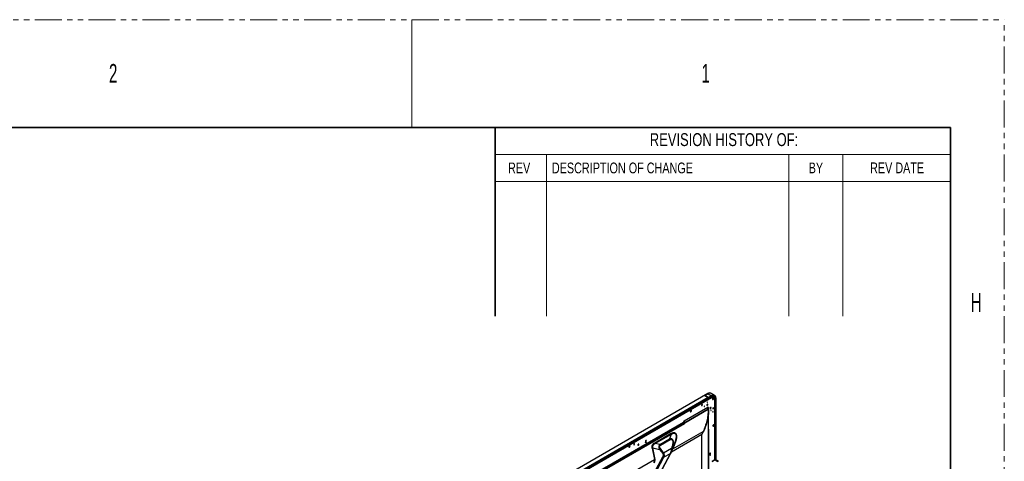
# Model space of a CAD drawing. Header units: millimetres. Extents: x 0 to 1118, y 0 to 864.
# Tile 438 of 438: x 885 to 1118, y 760 to 864. Entities that reach past the tile are written whole.
import ezdxf

# ---------------------------------------------------------------- set-up
doc = ezdxf.new("R2010")
doc.units = ezdxf.units.MM
doc.linetypes.add('PHANTOM', pattern=[12.7, 6.35, -1.27, 1.27, -1.27, 1.27, -1.27])
doc.styles.add('SLDTEXTSTYLE3', font='TXT', dxfattribs={"width": 0.6})
doc.styles.add('SLDTEXTSTYLE5', font='TXT', dxfattribs={"width": 0.75})

msp = doc.modelspace()

# ---------------------------------------------------------------- linework, layer by layer
at = {"color": 7, "linetype": 'PHANTOM', "lineweight": 18}
for p in [(0, 863.6), (1117.6, 0)]:
    msp.add_line(p, (1117.6, 863.6), dxfattribs=at)
at = {"color": 7, "linetype": 'Continuous', "lineweight": 18}
for p, q in [((977.9, 863.6), (977.9, 838.2)), ((1104.9, 838.2), (997.58, 838.2)), ((1104.9, 838.2), (1104.9, 793.75)), ((997.58, 831.85), (997.58, 793.75)), ((1104.9, 831.85), (997.58, 831.85)), ((1009.65, 831.85), (1009.65, 793.75)), ((1066.8, 831.85), (1066.8, 793.75)), ((1079.5, 831.85), (1079.5, 793.75)), ((1104.9, 825.5), (997.58, 825.5))]:
    msp.add_line(p, q, dxfattribs=at)
at = {"color": 7, "linetype": 'Continuous', "lineweight": 35}
for p, q in [((12.7, 838.2), (1104.9, 838.2)), ((997.58, 838.2), (997.58, 793.75)), ((1104.9, 838.2), (1104.9, 25.4))]:
    msp.add_line(p, q, dxfattribs=at)
at = {"color": 7, "linetype": 'Continuous', "lineweight": 25}
for p, q in [((1047.6783, 775.4965), (892.9034, 686.1468)), ((1047.749, 775.4557), (1046.9571, 774.9985)), ((1047.749, 775.4557), (1046.9712, 775.0066)), ((1047.6783, 775.4965), (1047.749, 775.4557)), ((1047.749, 775.4557), (1048.541, 774.9985)), ((1048.4989, 775.5299), (1048.4282, 775.5707)), ((1049.2909, 775.0727), (1048.4989, 775.5299)), ((1048.5393, 774.5076), (893.9092, 685.2415)), ((1047.749, 774.5413), (894.558, 686.106)), ((894.6184, 685.8381), (1047.8094, 774.2734)), ((894.6287, 685.9835), (1047.8197, 774.4188)), ((1047.8197, 774.2963), (894.6287, 685.861)), ((1046.9571, 774.9985), (1047.749, 774.5413)), ((1046.9712, 775.0066), (1046.9712, 774.9903)), ((1047.7632, 774.5494), (1046.9712, 775.0066)), ((1048.541, 774.9985), (1047.7632, 774.5494)), ((1047.8197, 774.4188), (1047.8197, 774.2963)), ((1047.8235, 774.2816), (1048.5289, 774.6888)), ((1047.8339, 774.427), (1048.6117, 774.876)), ((1048.5393, 774.7117), (1047.8339, 774.3045)), ((1047.8339, 774.427), (1047.8339, 774.3045)), ((1049.0582, 774.7532), (1048.9503, 774.8154)), ((1049.0454, 774.7602), (1049.0582, 774.7532)), ((1049.361, 759.8888), (1049.361, 774.1196)), ((1049.361, 773.3798), (1049.4232, 773.3439)), ((1049.361, 773.3798), (1049.4232, 773.3439)), ((1049.4232, 774.1605), (1049.4232, 773.3439)), ((1049.4939, 773.3439), (1049.4939, 774.1605)), ((1049.4939, 773.3439), (1049.6016, 773.4061)), ((1049.6016, 773.4061), (1049.4939, 773.3439)), ((1049.6016, 774.3043), (1049.6016, 773.4061)), ((1049.6309, 773.4469), (1049.6309, 774.3451)), ((1049.6309, 759.8607), (1049.6309, 773.4469)), ((1047.6988, 772.226), (1042.0935, 768.9901)), ((1042.2514, 768.7025), (1047.7525, 771.8783)), ((1047.7934, 771.7097), (1042.2887, 768.5319)), ((1047.541, 772.9283), (1047.5435, 772.9269)), ((1047.7341, 771.987), (1047.733, 771.991)), ((1047.8481, 771.9946), (1047.8253, 772.1092)), ((1047.8775, 771.8247), (1047.8762, 771.8302)), ((1047.8845, 771.7129), (1047.8783, 771.8312)), ((1047.8858, 771.714), (1047.883, 771.7136)), ((1047.8879, 767.1824), (1047.8879, 771.5835)), ((900.5148, 687.1441), (1041.9337, 768.7835)), ((1041.9539, 768.6246), (900.6356, 687.0433)), ((900.6503, 687.0005), (1042.0114, 768.6065)), ((1042.0935, 768.9901), (1042.1992, 768.8132)), ((1042.1667, 768.3914), (900.8022, 686.7834)), ((1039.4115, 762.4453), (1046.5897, 766.5892)), ((1047.8752, 767.0241), (1047.8721, 766.9952)), ((1047.8747, 732.6613), (1047.8747, 767.0274)), ((1047.8868, 767.145), (1047.8852, 767.1824)), ((1033.0253, 763.9062), (1033.0961, 764.0885)), ((1033.1668, 763.9879), (1033.0253, 763.9062)), ((1033.0961, 764.0885), (1033.1668, 763.9879)), ((1035.1752, 763.9022), (1038.9054, 766.0556)), ((1039.0215, 765.8702), (1035.2913, 763.7169)), ((1036.3878, 763.4941), (1038.6557, 764.8033)), ((1038.8011, 764.6041), (1036.5333, 763.2949)), ((1039.0215, 765.8702), (1038.6557, 764.8033)), ((1039.3084, 762.1988), (1039.9102, 763.9538)), ((1046.2482, 730.7456), (1046.2482, 765.8363)), ((1031.2775, 763.5396), (1031.28, 763.5382)), ((1034.5743, 762.6427), (1035.094, 759.9528)), ((1035.2441, 759.9908), (1034.7245, 762.6807)), ((1034.7245, 762.6807), (1036.3058, 762.3595)), ((1036.3878, 763.4941), (1035.2913, 763.7169)), ((1036.3058, 762.3595), (1037.0664, 761.3644)), ((1037.2685, 761.5375), (1036.5079, 762.5326)), ((1037.2685, 761.5375), (1039.1508, 762.6241)), ((1038.9001, 761.2875), (1039.0984, 761.677)), ((1039.2721, 762.1026), (1039.3056, 762.1998)), ((1039.4115, 762.4453), (1039.6593, 762.9899)), ((1009.7684, 745.3326), (1035.094, 759.9528)), ((1030.0422, 744.8133), (1038.9018, 761.2902)), ((1033.127, 753.3121), (1037.0567, 760.6206)), ((1038.815, 761.3229), (1037.3461, 760.4749)), ((1048.1574, 760.8836), (1048.2281, 761.0659)), ((1048.2989, 760.9653), (1048.1574, 760.8836)), ((1048.2281, 761.0659), (1048.2989, 760.9653)), ((1049.3734, 759.8959), (1048.6875, 759.5)), ((1048.7125, 759.4975), (1049.3984, 759.8935)), ((1049.3984, 759.8935), (1050.0348, 759.5261)), ((1050.1848, 759.5409), (1049.5484, 759.9083))]:
    msp.add_line(p, q, dxfattribs=at)
at = {"color": 8, "linetype": 'Continuous', "lineweight": 25}
for p, q in [((1048.8521, 774.2412), (1048.7741, 774.2862)), ((1049.026, 774.469), (1048.9694, 774.5152)), ((1049.3171, 759.8634), (1049.3171, 774.0584)), ((1049.3579, 774.1981), (1049.4232, 774.1605)), ((1049.4232, 759.9176), (1049.4232, 773.3439)), ((1049.4939, 773.3439), (1049.4939, 759.9254)), ((1049.6016, 759.8776), (1049.6016, 773.4061)), ((1043.7062, 771.4889), (1043.6571, 771.5172)), ((1047.8546, 772.2282), (1047.8546, 771.972)), ((1047.8721, 766.9952), (1047.8729, 767.0206)), ((1047.8721, 766.9952), (1047.8721, 732.6655)), ((1048.9494, 767.9507), (1048.9003, 767.979)), ((1046.2482, 765.8363), (1039.1166, 761.7194)), ((1029.2105, 763.1207), (1029.1614, 763.149)), ((1039.3056, 762.1998), (1039.3631, 762.3666)), ((1039.3653, 762.3649), (1039.4115, 762.4453)), ((1039.3969, 762.4568), (1039.4115, 762.4453)), ((1028.6927, 744.3816), (1037.3461, 760.4749)), ((1038.815, 761.3229), (1029.9628, 744.8598))]:
    msp.add_line(p, q, dxfattribs=at)
at = {"color": 7, "linetype": 'Continuous', "lineweight": 25, "flags": 128}
for points in [[(1047.6271, 773.4992), (1047.6244, 773.5133), (1047.6167, 773.5221), (1047.6053, 773.5244), (1047.5917, 773.5196), (1047.5782, 773.5087), (1047.5667, 773.4933), (1047.5591, 773.4756), (1047.5564, 773.4584), (1047.5591, 773.4443), (1047.5667, 773.4355), (1047.5782, 773.4333), (1047.5917, 773.438), (1047.6053, 773.4489), (1047.6167, 773.4644), (1047.6244, 773.4821), (1047.6271, 773.4992)], [(1048.5393, 774.7117), (1048.705, 774.7907), (1048.8658, 774.8337), (1049.0166, 774.8396), (1049.1529, 774.808), (1049.2705, 774.7401), (1049.366, 774.6378), (1049.4363, 774.5042), (1049.4794, 774.3435), (1049.4939, 774.1605)], [(1048.5393, 774.5076), (1048.691, 774.5779), (1048.8369, 774.611), (1048.9714, 774.6057), (1049.0893, 774.562), (1049.186, 774.4817), (1049.2579, 774.3679), (1049.3021, 774.225), (1049.3171, 774.0584)], [(1049.6016, 774.3043), (1049.5866, 774.4941), (1049.5419, 774.6608), (1049.469, 774.7993), (1049.37, 774.9054), (1049.248, 774.9759), (1049.1067, 775.0086), (1048.9503, 775.0025), (1048.7836, 774.9579), (1048.6117, 774.876)], [(1049.112, 774.3973), (1049.0986, 774.4676), (1049.0603, 774.5117), (1049.0029, 774.5229), (1048.9353, 774.4994), (1048.8676, 774.4448), (1048.8103, 774.3674), (1048.7719, 774.2791), (1048.7585, 774.1932), (1048.7719, 774.1228), (1048.8103, 774.0787), (1048.8676, 774.0676), (1048.9353, 774.0911), (1049.0029, 774.1457), (1049.0603, 774.2231), (1049.0986, 774.3114), (1049.112, 774.3973)], [(1048.7678, 774.2639), (1048.7704, 774.257), (1048.7896, 774.235), (1048.8183, 774.2294), (1048.8521, 774.2412)], [(1048.8521, 774.2412), (1048.8859, 774.2685), (1048.9146, 774.3071), (1048.9338, 774.3513), (1048.9405, 774.3943), (1048.9338, 774.4294), (1048.9146, 774.4515), (1048.8859, 774.4571), (1048.8786, 774.4559)], [(1049.067, 774.7413), (1049.0525, 774.763), (1049.0182, 774.8065)], [(1049.3193, 775.0551), (1049.291, 775.0727), (1049.2909, 775.0727)], [(1043.8441, 771.4705), (1043.8333, 771.5268), (1043.8027, 771.562), (1043.7568, 771.571), (1043.7027, 771.5521), (1043.6485, 771.5085), (1043.6027, 771.4466), (1043.572, 771.3759), (1043.5612, 771.3072), (1043.572, 771.2509), (1043.6027, 771.2156), (1043.6485, 771.2067), (1043.7027, 771.2255), (1043.7568, 771.2692), (1043.8027, 771.3311), (1043.8333, 771.4018), (1043.8441, 771.4705)], [(1043.5622, 771.3264), (1043.584, 771.324), (1043.6178, 771.3358), (1043.6516, 771.3631), (1043.6803, 771.4017), (1043.6995, 771.4459), (1043.7062, 771.4889)], [(1043.7062, 771.4889), (1043.6995, 771.524), (1043.6865, 771.5417)], [(1046.425, 772.8706), (1046.4169, 772.9128), (1046.394, 772.9393), (1046.3595, 772.946), (1046.319, 772.9319), (1046.2784, 772.8991), (1046.244, 772.8527), (1046.221, 772.7997), (1046.2129, 772.7481), (1046.221, 772.7059), (1046.244, 772.6795), (1046.2784, 772.6728), (1046.319, 772.6869), (1046.3595, 772.7197), (1046.394, 772.7661), (1046.4169, 772.8191), (1046.425, 772.8706)], [(1046.2733, 772.8935), (1046.2525, 772.8477), (1046.2232, 772.8069)], [(1046.92, 772.5276), (1046.9173, 772.5417), (1046.9096, 772.5505), (1046.8982, 772.5527), (1046.8846, 772.548), (1046.8711, 772.5371), (1046.8596, 772.5216), (1046.852, 772.504), (1046.8493, 772.4868), (1046.852, 772.4727), (1046.8596, 772.4639), (1046.8711, 772.4617), (1046.8846, 772.4664), (1046.8982, 772.4773), (1046.9096, 772.4928), (1046.9173, 772.5104), (1046.92, 772.5276)], [(1047.6978, 772.9113), (1047.6897, 772.9535), (1047.6667, 772.98), (1047.6323, 772.9867), (1047.5917, 772.9726), (1047.5512, 772.9398), (1047.5167, 772.8934), (1047.4938, 772.8404), (1047.4857, 772.7889), (1047.4938, 772.7466), (1047.5167, 772.7202), (1047.5512, 772.7135), (1047.5917, 772.7276), (1047.6323, 772.7604), (1047.6667, 772.8068), (1047.6897, 772.8598), (1047.6978, 772.9113)], [(1047.5461, 772.9342), (1047.5253, 772.8884), (1047.496, 772.8476)], [(1048.4615, 772.1641), (1048.4534, 772.2063), (1048.4304, 772.2328), (1048.396, 772.2395), (1048.3554, 772.2254), (1048.3148, 772.1926), (1048.2804, 772.1462), (1048.2574, 772.0932), (1048.2494, 772.0416), (1048.2574, 771.9994), (1048.2804, 771.973), (1048.3148, 771.9663), (1048.3554, 771.9804), (1048.396, 772.0132), (1048.4304, 772.0596), (1048.4534, 772.1126), (1048.4615, 772.1641)], [(1048.3097, 772.187), (1048.289, 772.1412), (1048.2597, 772.1004)], [(1048.4473, 771.5435), (1048.4447, 771.5576), (1048.437, 771.5664), (1048.4255, 771.5687), (1048.412, 771.564), (1048.3985, 771.553), (1048.387, 771.5376), (1048.3793, 771.5199), (1048.3766, 771.5027), (1048.3793, 771.4886), (1048.387, 771.4798), (1048.3985, 771.4776), (1048.412, 771.4823), (1048.4255, 771.4932), (1048.437, 771.5087), (1048.4447, 771.5264), (1048.4473, 771.5435)], [(1049.0625, 772.1028), (1049.0545, 772.145), (1049.0315, 772.1715), (1048.9971, 772.1782), (1048.9565, 772.1641), (1048.9159, 772.1313), (1048.8815, 772.0849), (1048.8585, 772.0319), (1048.8504, 771.9804), (1048.8585, 771.9381), (1048.8815, 771.9117), (1048.9159, 771.905), (1048.9565, 771.9191), (1048.9971, 771.9519), (1049.0315, 771.9983), (1049.0545, 772.0513), (1049.0625, 772.1028)], [(1048.9108, 772.1257), (1048.89, 772.0799), (1048.8607, 772.0391)], [(1048.9353, 771.2128), (1048.9326, 771.2269), (1048.9249, 771.2357), (1048.9134, 771.2379), (1048.8999, 771.2332), (1048.8864, 771.2223), (1048.8749, 771.2068), (1048.8672, 771.1892), (1048.8645, 771.172), (1048.8672, 771.1579), (1048.8749, 771.1491), (1048.8864, 771.1469), (1048.8999, 771.1516), (1048.9134, 771.1625), (1048.9249, 771.1779), (1048.9326, 771.1956), (1048.9353, 771.2128)], [(1049.1757, 768.0854), (1049.1649, 768.1417), (1049.1342, 768.177), (1049.0884, 768.1859), (1049.0342, 768.1671), (1048.9801, 768.1234), (1048.9342, 768.0615), (1048.9036, 767.9908), (1048.8928, 767.9221), (1048.9036, 767.8659), (1048.9342, 767.8306), (1048.9801, 767.8217), (1049.0342, 767.8405), (1049.0884, 767.8841), (1049.1342, 767.946), (1049.1649, 768.0167), (1049.1757, 768.0854)], [(1048.9494, 767.9507), (1048.9156, 767.9389), (1048.8938, 767.9413)], [(1049.0181, 768.1567), (1049.0311, 768.139), (1049.0378, 768.1038), (1049.0311, 768.0608), (1049.0119, 768.0167), (1048.9832, 767.978), (1048.9494, 767.9507)], [(1033.2021, 764.4166), (1033.1941, 764.4588), (1033.1711, 764.4852), (1033.1367, 764.4919), (1033.0961, 764.4778), (1033.0555, 764.4451), (1033.0211, 764.3986), (1032.9981, 764.3456), (1032.99, 764.2941), (1032.9981, 764.2519), (1033.0211, 764.2254), (1033.0555, 764.2187), (1033.0961, 764.2329), (1033.1367, 764.2656), (1033.1711, 764.312), (1033.1941, 764.365), (1033.2021, 764.4166)], [(1029.3484, 763.1023), (1029.3376, 763.1586), (1029.307, 763.1939), (1029.2611, 763.2028), (1029.207, 763.184), (1029.1529, 763.1403), (1029.107, 763.0784), (1029.0763, 763.0077), (1029.0656, 762.939), (1029.0763, 762.8827), (1029.107, 762.8475), (1029.1529, 762.8385), (1029.207, 762.8574), (1029.2611, 762.901), (1029.307, 762.9629), (1029.3376, 763.0336), (1029.3484, 763.1023)], [(1029.0665, 762.9582), (1029.0883, 762.9558), (1029.1221, 762.9676), (1029.1559, 762.9949), (1029.1846, 763.0336), (1029.2038, 763.0777), (1029.2105, 763.1207)], [(1029.2105, 763.1207), (1029.2038, 763.1558), (1029.1908, 763.1735)], [(1030.4444, 763.6452), (1030.4363, 763.6874), (1030.4133, 763.7139), (1030.3789, 763.7206), (1030.3383, 763.7064), (1030.2978, 763.6737), (1030.2633, 763.6273), (1030.2404, 763.5743), (1030.2323, 763.5227), (1030.2404, 763.4805), (1030.2633, 763.4541), (1030.2978, 763.4474), (1030.3383, 763.4615), (1030.3789, 763.4942), (1030.4133, 763.5407), (1030.4363, 763.5937), (1030.4444, 763.6452)], [(1030.2926, 763.6681), (1030.2719, 763.6223), (1030.2426, 763.5815)], [(1031.4344, 763.5226), (1031.4263, 763.5648), (1031.4033, 763.5913), (1031.3689, 763.598), (1031.3283, 763.5839), (1031.2877, 763.5511), (1031.2533, 763.5047), (1031.2303, 763.4517), (1031.2222, 763.4002), (1031.2303, 763.3579), (1031.2533, 763.3315), (1031.2877, 763.3248), (1031.3283, 763.3389), (1031.3689, 763.3717), (1031.4033, 763.4181), (1031.4263, 763.4711), (1031.4344, 763.5226)], [(1031.2826, 763.5455), (1031.2619, 763.4997), (1031.2326, 763.4589)], [(1048.3342, 761.3939), (1048.3261, 761.4362), (1048.3031, 761.4626), (1048.2687, 761.4693), (1048.2281, 761.4552), (1048.1876, 761.4224), (1048.1531, 761.376), (1048.1302, 761.323), (1048.1221, 761.2715), (1048.1302, 761.2293), (1048.1531, 761.2028), (1048.1876, 761.1961), (1048.2281, 761.2102), (1048.2687, 761.243), (1048.3031, 761.2894), (1048.3261, 761.3424), (1048.3342, 761.3939)], [(1038.8972, 761.2968), (1038.9014, 761.2921), (1038.9014, 761.2898), (1038.8971, 761.2897), (1038.8886, 761.2919), (1038.876, 761.2964), (1038.8594, 761.3031), (1038.839, 761.312), (1038.815, 761.3229)]]:
    msp.add_lwpolyline(points, dxfattribs=at)
at = {"color": 8, "linetype": 'Continuous', "lineweight": 25, "flags": 128}
msp.add_lwpolyline([(1049.4074, 774.3468), (1049.4092, 774.3367), (1049.4232, 774.1605)], dxfattribs=at)
at = {"color": 7, "linetype": 'Continuous', "lineweight": 25}
for centre, radius, start, end in [((1048.1169, 774.891), 0.7477, 65.392714, 125.917745), ((1048.1876, 774.8501), 0.7477, 65.392714, 125.917745), ((1048.1897, 774.8292), 0.7659, 66.185306, 125.125153), ((1047.6662, 774.4118), 0.1537, 2.605478, 57.394522), ((1047.6803, 774.42), 0.1537, 2.605478, 57.394522), ((1047.7959, 774.2933), 0.024, 304.056351, 7.255829), ((1047.8123, 774.3009), 0.0218, 278.086132, 9.511583), ((1048.4582, 774.869), 0.1537, 2.605478, 57.394522), ((1048.8955, 774.3024), 0.5139, 4.963555, 108.040486), ((1048.7074, 774.4268), 0.318, 282.319922, 17.685455), ((1049.4585, 774.2287), 0.0769, 242.609672, 297.390328), ((1049.4585, 773.4121), 0.0769, 242.609672, 297.390328), ((1049.5809, 773.4519), 0.0503, 294.374658, 354.305201), ((1043.4949, 771.5088), 0.2631, 286.50797, 13.497403), ((1041.7063, 768.2309), 0.4876, 19.219467, 50.74566), ((1042.3624, 767.511), 1.1623, 95.888193, 103.337798), ((1048.8265, 768.1237), 0.2631, 286.507324, 13.498052), ((1035.6499, 764.0706), 0.5037, 199.529998, 224.615149), ((1038.0681, 764.2215), 0.8268, 27.566094, 44.718039), ((1039.3801, 766.224), 0.5037, 199.529998, 224.615149), ((1028.9992, 763.1406), 0.2631, 286.507324, 13.498052), ((1035.0586, 761.0431), 1.6714, 101.529569, 106.842098), ((1034.8042, 764.3176), 2.4676, 307.482167, 313.66497), ((1035.8003, 762.9123), 0.8268, 27.566094, 44.718039), ((1035.5647, 763.3226), 2.4677, 307.482213, 313.664502), ((1040.2164, 766.5351), 6.7056, 241.887871, 244.656139)]:
    msp.add_arc(centre, radius, start, end, dxfattribs=at)
at = {"color": 8, "linetype": 'Continuous', "lineweight": 25}
for centre, radius, start, end in [((1048.3074, 774.4966), 0.2321, 2.69835, 43.873801), ((1048.5155, 774.7087), 0.024, 304.056352, 7.255829), ((1048.9816, 774.372), 0.7659, 66.185306, 125.125153), ((1048.8347, 774.3543), 0.4573, 62.5721, 89.530305), ((1049.286, 774.1271), 0.0754, 294.37602, 354.289583), ((1049.5831, 774.3485), 0.0479, 292.737728, 355.956667), ((1039.8716, 763.28), 0.3595, 220.642992, 233.793432), ((1049.3838, 759.873), 0.0251, 54.382418, 114.307121), ((1049.4863, 759.7708), 0.1509, 65.692881, 125.617578), ((1050.1228, 759.4054), 0.1494, 66.673792, 126.082498)]:
    msp.add_arc(centre, radius, start, end, dxfattribs=at)
at = {"color": 7, "linetype": 'Continuous', "lineweight": 25}
for points, knots in [([(1048.5289, 774.6888), (1048.5535, 774.7031), (1048.5866, 774.7223), (1048.6188, 774.7344), (1048.627, 774.7375)], [0, 0, 0, 0, 0.74372921, 1, 1, 1, 1]), ([(1048.627, 774.7375), (1048.6653, 774.7555), (1048.71, 774.7765), (1048.7515, 774.7845), (1048.7574, 774.7856)], [0, 0, 0, 0, 0.856210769, 1, 1, 1, 1]), ([(1049.361, 774.1196), (1049.3603, 774.1499), (1049.3583, 774.237), (1049.3353, 774.3718), (1049.2833, 774.5154), (1049.2049, 774.6348), (1049.1223, 774.7177), (1049.0613, 774.748), (1049.0405, 774.7584)], [0, 0, 0, 0, 0.107684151, 0.310618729, 0.513094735, 0.710911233, 0.901058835, 1, 1, 1, 1]), ([(1049.6309, 774.3451), (1049.6303, 774.3772), (1049.6283, 774.4698), (1049.6067, 774.6133), (1049.5582, 774.7672), (1049.485, 774.8985), (1049.4054, 774.9947), (1049.3436, 775.0347), (1049.3209, 775.0494)], [0, 0, 0, 0, 0.10438559, 0.30222727, 0.50006564, 0.69603427, 0.88819463, 1, 1, 1, 1]), ([(1047.7934, 771.7097), (1047.7963, 771.5988), (1047.7946, 771.4867), (1047.7858, 771.2625), (1047.7786, 771.1503), (1047.7508, 770.8142), (1047.7243, 770.5909), (1047.6604, 770.1467), (1047.6229, 769.9258), (1047.5389, 769.4869), (1047.4924, 769.2689), (1047.3908, 768.8361), (1047.3357, 768.6214), (1047.2168, 768.1962), (1047.1529, 767.9857), (1047.0148, 767.5707), (1046.9407, 767.3661), (1046.8189, 767.0668), (1046.7765, 766.9683), (1046.6871, 766.7751), (1046.64, 766.6805), (1046.5897, 766.5892)], [0, 0, 0, 0, 0.0625, 0.0625, 0.125, 0.125, 0.25, 0.25, 0.375, 0.375, 0.5, 0.5, 0.625, 0.625, 0.75, 0.75, 0.875, 0.875, 0.9375, 0.9375, 1, 1, 1, 1]), ([(1047.8858, 771.714), (1047.8861, 771.5884), (1047.8867, 771.3105), (1047.8493, 770.8769), (1047.7908, 770.3942), (1047.7114, 769.8997), (1047.6169, 769.4183), (1047.5496, 769.1049), (1047.5112, 768.9561), (1047.5095, 768.9493)], [0, 0, 0, 0, 0.13360588, 0.29557219, 0.46425862, 0.65409975, 0.83270564, 0.99236617, 1, 1, 1, 1]), ([(1047.6988, 772.226), (1047.6984, 772.2207), (1047.6974, 772.2094), (1047.6967, 772.1911), (1047.6969, 772.1698), (1047.6983, 772.1441), (1047.7019, 772.1143), (1047.7074, 772.0839), (1047.7145, 772.0531), (1047.7227, 772.0228), (1047.7296, 772.0015), (1047.733, 771.991)], [0, 0, 0, 0, 0.0693274, 0.14846724, 0.23730573, 0.34248295, 0.47597954, 0.61395183, 0.72692216, 0.86608693, 1, 1, 1, 1]), ([(1047.8546, 772.2282), (1047.8528, 772.2302), (1047.849, 772.2346), (1047.8426, 772.2401), (1047.8353, 772.2451), (1047.8246, 772.2504), (1047.8084, 772.255), (1047.7881, 772.256), (1047.7666, 772.2533), (1047.7456, 772.2477), (1047.7227, 772.2389), (1047.7069, 772.2304), (1047.6988, 772.226)], [0, 0, 0, 0, 0.0537845, 0.1132484, 0.16948057, 0.23324911, 0.35506046, 0.50382831, 0.61678814, 0.73761145, 0.86566201, 1, 1, 1, 1]), ([(1047.7271, 771.9507), (1047.7297, 771.954), (1047.7351, 771.9607), (1047.732, 771.9651), (1047.7244, 771.9649), (1047.724, 771.9648)], [0, 0, 0, 0, 0.47390368, 0.97578121, 1, 1, 1, 1]), ([(1047.7604, 771.8121), (1047.7559, 771.8504), (1047.7512, 771.8914), (1047.7407, 771.934), (1047.7392, 771.9396), (1047.7375, 771.9456), (1047.7349, 771.9529), (1047.7307, 771.9603), (1047.7266, 771.9632), (1047.7243, 771.9647)], [0, 0, 0, 0, 0.6623282, 0.70883282, 0.7325265, 0.75862064, 0.82188208, 0.90407368, 1, 1, 1, 1]), ([(1047.727, 771.9507), (1047.7285, 771.9477), (1047.7315, 771.9415), (1047.7354, 771.9316), (1047.7389, 771.9216), (1047.7421, 771.9114), (1047.7449, 771.9013), (1047.7474, 771.8913), (1047.7514, 771.8728), (1047.7561, 771.8457), (1047.7587, 771.8211), (1047.7601, 771.809)], [0, 0, 0, 0, 0.07121621, 0.14639413, 0.22140829, 0.29551949, 0.36861964, 0.44050578, 0.51106789, 0.7595885, 1, 1, 1, 1]), ([(1047.7525, 771.8783), (1047.752, 771.8832), (1047.751, 771.8932), (1047.7492, 771.9082), (1047.7472, 771.9226), (1047.7446, 771.9404), (1047.7406, 771.9617), (1047.7363, 771.9785), (1047.7341, 771.987)], [0, 0, 0, 0, 0.136211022, 0.276076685, 0.413007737, 0.533736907, 0.766096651, 1, 1, 1, 1]), ([(1047.7525, 771.8783), (1047.7548, 771.8709), (1047.7594, 771.8563), (1047.7656, 771.8342), (1047.7714, 771.8124), (1047.7767, 771.791), (1047.7815, 771.77), (1047.7858, 771.7494), (1047.7898, 771.7294), (1047.7922, 771.7162), (1047.7934, 771.7097)], [0, 0, 0, 0, 0.13506382, 0.26749114, 0.39711914, 0.52383119, 0.64754723, 0.76821654, 0.8857363, 1, 1, 1, 1]), ([(1047.8449, 771.9997), (1047.8452, 772.0002), (1047.8485, 772.0062), (1047.8229, 772.0096), (1047.7863, 772.0054), (1047.7611, 772.0025)], [0, 0, 0, 0, 0.03069507, 0.334553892, 1, 1, 1, 1]), ([(1047.8798, 771.8237), (1047.876, 771.856), (1047.8703, 771.9045), (1047.8577, 771.9636), (1047.8492, 771.9898), (1047.8459, 772.0001)], [0, 0, 0, 0, 0.5490109, 0.8223435, 1, 1, 1, 1]), ([(1041.9539, 768.6258), (1041.9527, 768.6279), (1041.9503, 768.632), (1041.9466, 768.639), (1041.9428, 768.6465), (1041.939, 768.6546), (1041.9354, 768.6632), (1041.932, 768.671), (1041.93, 768.6792), (1041.9288, 768.6888), (1041.9281, 768.7024), (1041.9288, 768.7173), (1041.9299, 768.7322), (1041.9306, 768.7455), (1041.9314, 768.7587), (1041.9323, 768.7716), (1041.9334, 768.7794), (1041.9339, 768.7833)], [0, 0, 0, 0, 0.06030522, 0.12002044, 0.17917291, 0.23779066, 0.29590251, 0.35353802, 0.38870005, 0.44570991, 0.52475191, 0.6258797, 0.69952318, 0.77302398, 0.84712598, 0.92255514, 1, 1, 1, 1]), ([(1042.0935, 768.9901), (1042.0899, 768.988), (1042.0827, 768.9836), (1042.072, 768.976), (1042.0612, 768.9676), (1042.0504, 768.9582), (1042.0397, 768.948), (1042.029, 768.9369), (1042.0184, 768.925), (1042.008, 768.9123), (1041.9977, 768.8988), (1041.9876, 768.8845), (1041.9777, 768.8694), (1041.9681, 768.8536), (1041.9588, 768.8371), (1041.9499, 768.8199), (1041.9413, 768.802), (1041.9361, 768.7898), (1041.9335, 768.7837)], [0, 0, 0, 0, 0.05468068, 0.10988091, 0.16572995, 0.22235262, 0.2798687, 0.33839247, 0.39803244, 0.45889114, 0.52106507, 0.58464474, 0.6497148, 0.71635422, 0.78463652, 0.85463004, 0.92639825, 1, 1, 1, 1]), ([(1041.9955, 768.7094), (1041.9939, 768.7098), (1041.9907, 768.7106), (1041.9859, 768.7128), (1041.9809, 768.716), (1041.9759, 768.7202), (1041.9709, 768.7254), (1041.966, 768.7315), (1041.9613, 768.7385), (1041.9567, 768.7469), (1041.9517, 768.7562), (1041.946, 768.7658), (1041.9403, 768.7751), (1041.9363, 768.7812), (1041.9344, 768.7842)], [0, 0, 0, 0, 0.04775322, 0.10021445, 0.15984628, 0.22638873, 0.29927317, 0.37811971, 0.46279702, 0.55335369, 0.66817356, 0.78084802, 0.89145016, 1, 1, 1, 1]), ([(1041.9539, 768.6246), (1041.9547, 768.6263), (1041.9564, 768.6298), (1041.9595, 768.6355), (1041.963, 768.6417), (1041.9669, 768.6483), (1041.9709, 768.6553), (1041.9752, 768.6628), (1041.9807, 768.6725), (1041.9866, 768.6846), (1041.992, 768.6976), (1041.9944, 768.7059), (1041.9955, 768.7094)], [0, 0, 0, 0, 0.0804381, 0.16247586, 0.24603511, 0.33089293, 0.41669077, 0.50294715, 0.59524721, 0.75035085, 0.89279681, 1, 1, 1, 1]), ([(1042.0114, 768.6065), (1042.0108, 768.6069), (1042.0095, 768.6076), (1042.0069, 768.6083), (1042.0033, 768.6089), (1041.9988, 768.6094), (1041.9943, 768.6096), (1041.9902, 768.6101), (1041.9867, 768.6114), (1041.9836, 768.6135), (1041.981, 768.6163), (1041.9785, 768.6191), (1041.9755, 768.6211), (1041.9725, 768.6217), (1041.9693, 768.6221), (1041.9653, 768.6224), (1041.9611, 768.6225), (1041.9569, 768.6228), (1041.9549, 768.624), (1041.9539, 768.6246)], [0, 0, 0, 0, 0.03339137, 0.07443408, 0.12527861, 0.20277374, 0.28026887, 0.33679797, 0.39269431, 0.45301856, 0.52186173, 0.60630451, 0.6641367, 0.69826987, 0.74471796, 0.81374658, 0.8827752, 0.94467635, 1, 1, 1, 1]), ([(1042.1992, 768.8132), (1042.1949, 768.8109), (1042.1863, 768.8063), (1042.1727, 768.7991), (1042.1589, 768.792), (1042.1449, 768.7848), (1042.1308, 768.7777), (1042.1167, 768.7706), (1042.0995, 768.7621), (1042.0767, 768.7509), (1042.0479, 768.7368), (1042.0198, 768.7227), (1042.0026, 768.7132), (1041.9954, 768.7093)], [0, 0, 0, 0, 0.07442631, 0.1479567, 0.22043095, 0.29170192, 0.36163674, 0.43011759, 0.49704213, 0.60894284, 0.75152784, 0.89738557, 1, 1, 1, 1]), ([(1042.0943, 768.6419), (1042.0905, 768.6449), (1042.083, 768.6509), (1042.0713, 768.6593), (1042.0594, 768.6669), (1042.0469, 768.6747), (1042.0308, 768.6857), (1042.0136, 768.6976), (1042.0006, 768.706), (1041.9954, 768.7093)], [0, 0, 0, 0, 0.1227936, 0.24310742, 0.36118935, 0.47755405, 0.61351663, 0.84781152, 1, 1, 1, 1]), ([(1042.0943, 768.6419), (1042.0941, 768.6403), (1042.0938, 768.6371), (1042.0922, 768.6326), (1042.0897, 768.6285), (1042.0862, 768.6248), (1042.0819, 768.6215), (1042.0769, 768.6186), (1042.0695, 768.6154), (1042.0592, 768.6124), (1042.0449, 768.6104), (1042.0314, 768.6079), (1042.0198, 768.6067), (1042.0138, 768.6066), (1042.0114, 768.6065)], [0, 0, 0, 0, 0.04884382, 0.09700224, 0.1461724, 0.19790117, 0.25336209, 0.31333144, 0.37820987, 0.5015173, 0.63967283, 0.81731532, 0.92628692, 1, 1, 1, 1]), ([(1042.26, 768.5948), (1042.2348, 768.6038), (1042.2071, 768.6126), (1042.1506, 768.6286), (1042.1218, 768.6358), (1042.0943, 768.6419)], [0, 0, 0, 0, 0.5, 0.5, 1, 1, 1, 1]), ([(1042.1667, 768.3914), (1042.1707, 768.3938), (1042.1783, 768.3983), (1042.1888, 768.4056), (1042.1981, 768.4125), (1042.2098, 768.4221), (1042.224, 768.4348), (1042.2401, 768.4517), (1042.2548, 768.4699), (1042.2679, 768.4896), (1042.2793, 768.5103), (1042.2856, 768.5249), (1042.2887, 768.5319)], [0, 0, 0, 0, 0.07857151, 0.15016675, 0.21467176, 0.27202116, 0.3999054, 0.52580909, 0.6457655, 0.76601734, 0.8881752, 1, 1, 1, 1]), ([(1042.2514, 768.7025), (1042.2481, 768.7123), (1042.2445, 768.722), (1042.2369, 768.7407), (1042.2329, 768.7496), (1042.2245, 768.7673), (1042.22, 768.7762), (1042.2102, 768.7945), (1042.2049, 768.8038), (1042.1992, 768.8132)], [0, 0, 0, 0, 0.25, 0.25, 0.5, 0.5, 0.75, 0.75, 1, 1, 1, 1]), ([(1042.2432, 768.6671), (1042.2427, 768.6652), (1042.2418, 768.6613), (1042.2414, 768.6548), (1042.2417, 768.6475), (1042.2427, 768.6395), (1042.2446, 768.6311), (1042.2472, 768.6226), (1042.2507, 768.6135), (1042.2548, 768.604), (1042.2583, 768.5978), (1042.26, 768.5948)], [0, 0, 0, 0, 0.08371549, 0.17077575, 0.26269329, 0.37593559, 0.48886617, 0.59880268, 0.72081349, 0.8638312, 1, 1, 1, 1]), ([(1042.26, 768.5948), (1042.2629, 768.5898), (1042.2687, 768.5797), (1042.2762, 768.5641), (1042.283, 768.5482), (1042.2868, 768.5373), (1042.2887, 768.5319)], [0, 0, 0, 0, 0.251549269, 0.501795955, 0.751143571, 1, 1, 1, 1]), ([(1038.9054, 766.0556), (1038.9951, 766.1074), (1039.0813, 766.151), (1039.2468, 766.2219), (1039.3259, 766.2493), (1039.4762, 766.2879), (1039.5477, 766.2991), (1039.6824, 766.3054), (1039.7454, 766.3002), (1039.8601, 766.2748), (1039.9113, 766.2546), (1040.0028, 766.2025), (1040.043, 766.1705), (1040.1149, 766.0952), (1040.1467, 766.0517), (1040.2031, 765.9503), (1040.2277, 765.892), (1040.2681, 765.7587), (1040.2836, 765.684), (1040.3038, 765.5213), (1040.3085, 765.4335), (1040.3065, 765.1515), (1040.2835, 764.9387), (1040.1918, 764.4665), (1040.1232, 764.2068), (1039.981, 763.7798), (1039.9271, 763.6311), (1039.8045, 763.3204), (1039.7358, 763.1583), (1039.6593, 762.9899)], [0, 0, 0, 0, 0.0625, 0.0625, 0.125, 0.125, 0.1875, 0.1875, 0.25, 0.25, 0.3125, 0.3125, 0.375, 0.375, 0.4375, 0.4375, 0.5, 0.5, 0.5625, 0.5625, 0.625, 0.625, 0.75, 0.75, 0.875, 0.875, 0.9375, 0.9375, 1, 1, 1, 1]), ([(1046.5897, 766.5892), (1046.5826, 766.5728), (1046.5686, 766.5406), (1046.5477, 766.4926), (1046.5271, 766.4458), (1046.507, 766.4002), (1046.4873, 766.3558), (1046.4681, 766.3128), (1046.4494, 766.271), (1046.4312, 766.2306), (1046.4135, 766.1916), (1046.3963, 766.1539), (1046.3797, 766.1176), (1046.3637, 766.0828), (1046.3482, 766.0494), (1046.3334, 766.0176), (1046.3192, 765.9872), (1046.3057, 765.9583), (1046.2928, 765.9309), (1046.2806, 765.905), (1046.2692, 765.8807), (1046.2584, 765.858), (1046.2515, 765.8433), (1046.2482, 765.8363)], [0, 0, 0, 0, 0.06692962, 0.13194862, 0.19505495, 0.25624637, 0.31552027, 0.37287386, 0.42830389, 0.48180715, 0.53337991, 0.58301808, 0.63071757, 0.67647312, 0.7202807, 0.7621363, 0.802034, 0.83996834, 0.87593302, 0.90991996, 0.94192645, 0.9719539, 1, 1, 1, 1]), ([(1046.2482, 765.8363), (1046.2867, 765.8949), (1046.3226, 765.9531), (1046.3923, 766.0684), (1046.4261, 766.1256), (1046.525, 766.2953), (1046.588, 766.406), (1046.6489, 766.5144)], [0, 0, 0, 0, 0.25, 0.25, 0.5, 0.5, 1, 1, 1, 1]), ([(1046.6489, 766.5144), (1046.6439, 766.5256), (1046.6363, 766.5378), (1046.6162, 766.5632), (1046.6038, 766.5763), (1046.5897, 766.5892)], [0, 0, 0, 0, 0.5, 0.5, 1, 1, 1, 1]), ([(1047.8868, 767.145), (1047.8853, 767.1248), (1047.8835, 767.0996), (1047.8797, 767.0657), (1047.879, 767.0589)], [0, 0, 0, 0, 0.80091397, 1, 1, 1, 1]), ([(1034.5743, 762.6427), (1034.5637, 762.6977), (1034.549, 762.8084), (1034.5491, 762.9798), (1034.5755, 763.1534), (1034.6313, 763.3239), (1034.7162, 763.4846), (1034.7933, 763.5856), (1034.9263, 763.7321), (1035.0382, 763.8232), (1035.1752, 763.9022)], [0, 0, 0, 0, 0.125, 0.25, 0.375, 0.5, 0.625, 0.75, 0.75, 1, 1, 1, 1]), ([(1039.3631, 762.3666), (1039.3713, 762.3933), (1039.3876, 762.4457), (1039.4105, 762.5236), (1039.4319, 762.5992), (1039.4518, 762.6725), (1039.4701, 762.7436), (1039.4871, 762.8123), (1039.5027, 762.8786), (1039.5169, 762.9426), (1039.5457, 763.0787), (1039.5815, 763.28), (1039.6119, 763.541), (1039.6235, 763.7807), (1039.6166, 763.9993), (1039.5912, 764.197), (1039.5481, 764.3697), (1039.4882, 764.5169), (1039.4235, 764.6202), (1039.3651, 764.6875), (1039.3183, 764.7308), (1039.2684, 764.7678), (1039.2152, 764.7981), (1039.1575, 764.8229), (1039.0984, 764.8402), (1039.0324, 764.8521), (1038.9636, 764.8568), (1038.9005, 764.8545), (1038.8515, 764.8493), (1038.8075, 764.8427), (1038.7596, 764.833), (1038.7064, 764.8194), (1038.6723, 764.8086), (1038.6557, 764.8033)], [0, 0, 0, 0, 0.02649081, 0.05213106, 0.07691996, 0.10085646, 0.12394007, 0.14617028, 0.16754615, 0.18806676, 0.20773136, 0.29803969, 0.37893958, 0.45134547, 0.51890526, 0.57875119, 0.63224327, 0.67970685, 0.72248704, 0.74330712, 0.76280185, 0.78274331, 0.80292037, 0.82262152, 0.84505226, 0.86500983, 0.89112666, 0.91614015, 0.93053061, 0.94258998, 0.9625621, 0.98168679, 1, 1, 1, 1]), ([(1038.8011, 764.6041), (1038.8427, 764.6282), (1038.8854, 764.6494), (1038.9733, 764.6824), (1039.0186, 764.6944), (1039.1105, 764.7019), (1039.1573, 764.697), (1039.223, 764.6699), (1039.244, 764.6575), (1039.2828, 764.6265), (1039.3006, 764.6079), (1039.3478, 764.5452), (1039.371, 764.4947), (1039.405, 764.3887), (1039.4159, 764.333), (1039.4303, 764.2206), (1039.4337, 764.1637), (1039.4356, 764.0501), (1039.434, 763.9932), (1039.4241, 763.8232), (1039.4105, 763.7106), (1039.3752, 763.4878), (1039.3534, 763.3774), (1039.2793, 763.0495), (1039.2185, 762.835), (1039.1508, 762.6241)], [0, 0, 0, 0, 0.0625, 0.0625, 0.125, 0.125, 0.1875, 0.1875, 0.21875, 0.21875, 0.25, 0.25, 0.3125, 0.3125, 0.375, 0.375, 0.4375, 0.4375, 0.5, 0.5, 0.625, 0.625, 0.75, 0.75, 1, 1, 1, 1]), ([(1034.7245, 762.6807), (1034.7096, 762.7365), (1034.6992, 762.7936), (1034.6898, 762.9082), (1034.6908, 762.9657), (1034.7053, 763.0779), (1034.7188, 763.1326), (1034.7572, 763.2361), (1034.7819, 763.285), (1034.84, 763.3755), (1034.8733, 763.4172), (1034.9457, 763.4936), (1034.9848, 763.5284), (1035.1081, 763.6234), (1035.1981, 763.6746), (1035.2913, 763.7169)], [0, 0, 0, 0, 0.125, 0.125, 0.25, 0.25, 0.375, 0.375, 0.5, 0.5, 0.625, 0.625, 0.75, 0.75, 1, 1, 1, 1]), ([(1036.3878, 763.4941), (1036.3809, 763.4875), (1036.3675, 763.4747), (1036.3488, 763.455), (1036.332, 763.4361), (1036.317, 763.4181), (1036.3038, 763.4011), (1036.2819, 763.3712), (1036.254, 763.3278), (1036.2232, 763.2673), (1036.1989, 763.2062), (1036.174, 763.1224), (1036.1559, 763.0105), (1036.1559, 762.8646), (1036.1747, 762.7372), (1036.2015, 762.6284), (1036.2238, 762.5577), (1036.2458, 762.4975), (1036.2639, 762.4519), (1036.2842, 762.4051), (1036.2986, 762.3746), (1036.3058, 762.3595)], [0, 0, 0, 0, 0.02807252, 0.05425287, 0.07850888, 0.10081107, 0.12113088, 0.13943573, 0.20482613, 0.26314554, 0.32096372, 0.37578561, 0.48400405, 0.59499212, 0.71513531, 0.77662091, 0.84932954, 0.88332298, 0.9224651, 0.96138533, 1, 1, 1, 1]), ([(1036.5079, 762.5326), (1036.4578, 762.5981), (1036.4129, 762.6678), (1036.3628, 762.7777), (1036.3491, 762.8152), (1036.3299, 762.8908), (1036.3246, 762.9287), (1036.3244, 763.0026), (1036.3296, 763.0384), (1036.3501, 763.1049), (1036.3654, 763.1356), (1036.4035, 763.1908), (1036.4262, 763.2154), (1036.4766, 763.259), (1036.5042, 763.2781), (1036.5333, 763.2949)], [0, 0, 0, 0, 0.25, 0.25, 0.375, 0.375, 0.5, 0.5, 0.625, 0.625, 0.75, 0.75, 0.875, 0.875, 1, 1, 1, 1]), ([(1037.3461, 760.4749), (1037.351, 760.4875), (1037.3607, 760.5122), (1037.3737, 760.5489), (1037.3853, 760.5847), (1037.3956, 760.6192), (1037.4046, 760.6526), (1037.4125, 760.6848), (1037.4192, 760.7156), (1037.4249, 760.7451), (1037.4364, 760.813), (1037.4466, 760.916), (1037.443, 761.0551), (1037.423, 761.1859), (1037.394, 761.2864), (1037.3665, 761.3575), (1037.3458, 761.4039), (1037.3226, 761.4494), (1037.297, 761.4942), (1037.278, 761.5231), (1037.2685, 761.5375)], [0, 0, 0, 0, 0.036555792, 0.071807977, 0.105740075, 0.138338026, 0.169589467, 0.199482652, 0.228001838, 0.255130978, 0.280856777, 0.414536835, 0.534865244, 0.656419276, 0.771165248, 0.816195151, 0.861632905, 0.90744149, 0.953582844, 1, 1, 1, 1]), ([(1038.9862, 761.8066), (1038.9815, 761.7919), (1038.9724, 761.763), (1038.9585, 761.7203), (1038.9449, 761.679), (1038.9315, 761.6392), (1038.9183, 761.6008), (1038.9054, 761.564), (1038.8929, 761.5286), (1038.8806, 761.4947), (1038.8687, 761.4624), (1038.8572, 761.4315), (1038.846, 761.4022), (1038.8353, 761.3744), (1038.825, 761.3481), (1038.8183, 761.3311), (1038.815, 761.3229)], [0, 0, 0, 0, 0.08984191, 0.17690832, 0.26118401, 0.34265405, 0.42130565, 0.49712658, 0.57010375, 0.64022299, 0.70746943, 0.77182767, 0.8332805, 0.89180697, 0.94738661, 1, 1, 1, 1]), ([(1039.1508, 762.6241), (1039.1488, 762.6083), (1039.145, 762.5762), (1039.1386, 762.5275), (1039.1318, 762.4778), (1039.1245, 762.4271), (1039.1165, 762.3754), (1039.1078, 762.3229), (1039.0985, 762.2695), (1039.087, 762.2083), (1039.0728, 762.1384), (1039.0552, 762.0592), (1039.0351, 761.9772), (1039.0124, 761.8925), (1038.995, 761.8356), (1038.9862, 761.8066)], [0, 0, 0, 0, 0.05957273, 0.12008491, 0.18152373, 0.24387526, 0.30712458, 0.37125589, 0.43625454, 0.50210952, 0.59457394, 0.69065879, 0.79031049, 0.89345551, 1, 1, 1, 1]), ([(1039.0821, 761.6601), (1039.0916, 761.6641), (1039.0973, 761.6705), (1039.0992, 761.6879), (1039.0955, 761.699), (1039.0784, 761.725), (1039.0652, 761.7399), (1039.0308, 761.772), (1039.0098, 761.7892), (1038.9862, 761.8066)], [0, 0, 0, 0, 0.25, 0.25, 0.5, 0.5, 0.75, 0.75, 1, 1, 1, 1]), ([(1039.0955, 761.6714), (1039.1358, 761.7596), (1039.2152, 761.933), (1039.2756, 762.1052), (1039.3053, 762.1898)], [0, 0, 0, 0, 0.50807635, 1, 1, 1, 1]), ([(1039.3631, 762.3666), (1039.3666, 762.3844), (1039.365, 762.4044), (1039.3499, 762.4472), (1039.3364, 762.47), (1039.2983, 762.5162), (1039.2738, 762.5394), (1039.217, 762.5838), (1039.1847, 762.605), (1039.1508, 762.6241)], [0, 0, 0, 0, 0.25, 0.25, 0.5, 0.5, 0.75, 0.75, 1, 1, 1, 1]), ([(1035.094, 759.9528), (1035.1026, 759.8976), (1035.1033, 759.8406), (1035.0915, 759.7265), (1035.079, 759.6695), (1035.0443, 759.5574), (1035.022, 759.5023), (1034.9704, 759.3945), (1034.941, 759.3418), (1034.909, 759.2904)], [0, 0, 0, 0, 0.25, 0.25, 0.5, 0.5, 0.75, 0.75, 1, 1, 1, 1]), ([(1035.0826, 759.203), (1035.1595, 759.346), (1035.2106, 759.4836), (1035.2643, 759.7459), (1035.2672, 759.8714), (1035.2441, 759.9908)], [0, 0, 0, 0, 0.5, 0.5, 1, 1, 1, 1]), ([(1037.0664, 761.3644), (1037.1051, 761.3137), (1037.1345, 761.2564), (1037.1704, 761.134), (1037.1772, 761.0691), (1037.1707, 760.9385), (1037.1577, 760.8728), (1037.117, 760.7443), (1037.0894, 760.6814), (1037.0567, 760.6206)], [0, 0, 0, 0, 0.25, 0.25, 0.5, 0.5, 0.75, 0.75, 1, 1, 1, 1]), ([(1049.5512, 759.9058), (1049.5319, 759.9144), (1049.4931, 759.9319), (1049.4298, 759.9238), (1049.3909, 759.9046), (1049.3734, 759.8959)], [0, 0, 0, 0, 0.35190091, 0.70857231, 1, 1, 1, 1])]:
    msp.add_open_spline(points, degree=3, knots=knots, dxfattribs=at)
at = {"color": 8, "linetype": 'Continuous', "lineweight": 25}
for points, knots in [([(1047.8762, 771.8302), (1047.8759, 771.8328), (1047.8747, 771.8426), (1047.852, 771.8569), (1047.8109, 771.8714), (1047.7717, 771.876), (1047.7525, 771.8783)], [0, 0, 0, 0, 0.1051166, 0.40740136, 0.70968582, 1, 1, 1, 1]), ([(1047.766, 771.7108), (1047.7661, 771.7107), (1047.7662, 771.7106), (1047.7621, 771.7103), (1047.7612, 771.7103)], [0, 0, 0, 0, 0.76734295, 1, 1, 1, 1]), ([(1047.883, 771.7136), (1047.8827, 771.7135), (1047.8813, 771.7132), (1047.8651, 771.7124), (1047.836, 771.7112), (1047.8074, 771.7102), (1047.7934, 771.7097)], [0, 0, 0, 0, 0.10231881, 0.40424405, 0.70616926, 1, 1, 1, 1]), ([(1047.8272, 772.109), (1047.8266, 772.1165), (1047.8242, 772.1452), (1047.8295, 772.1834), (1047.8412, 772.2138), (1047.8486, 772.2239), (1047.8527, 772.2268), (1047.8546, 772.2282)], [0, 0, 0, 0, 0.18189049, 0.69464932, 0.86525348, 0.93540382, 1, 1, 1, 1]), ([(1047.5095, 768.9493), (1047.4739, 768.8073), (1047.4066, 768.5381), (1047.2916, 768.1411), (1047.1671, 767.7484), (1047.0328, 767.3672), (1046.9018, 767.032), (1046.7797, 766.7485), (1046.6926, 766.5926), (1046.6489, 766.5144)], [0, 0, 0, 0, 0.16658609, 0.31580888, 0.47366833, 0.64065474, 0.78276954, 0.89096814, 1, 1, 1, 1]), ([(1039.0215, 765.8702), (1039.0938, 765.9172), (1039.2146, 765.9958), (1039.3788, 766.083), (1039.5039, 766.13), (1039.6054, 766.156), (1039.6875, 766.1688), (1039.7592, 766.1706), (1039.8219, 766.1633), (1039.8774, 766.1497), (1039.9599, 766.1172), (1040.0438, 766.0535), (1040.1141, 765.9493), (1040.1549, 765.8559), (1040.1841, 765.7577), (1040.207, 765.6392), (1040.2173, 765.4832), (1040.2136, 765.2949), (1040.1961, 765.1052), (1040.1725, 764.9466), (1040.1481, 764.8137), (1040.1206, 764.6824), (1040.0845, 764.5312), (1040.0377, 764.3565), (1039.9803, 764.1656), (1039.937, 764.0294), (1039.9113, 763.9575), (1039.91, 763.9538)], [0, 0, 0, 0, 0.08835627, 0.14762655, 0.19626643, 0.23035925, 0.26039363, 0.2865499, 0.30789325, 0.3279899, 0.34702798, 0.39984287, 0.42764685, 0.45771288, 0.48565067, 0.51257276, 0.55642126, 0.61258646, 0.66673802, 0.7133245, 0.74586059, 0.77984103, 0.82600966, 0.87729231, 0.93371708, 0.99664407, 1, 1, 1, 1])]:
    msp.add_open_spline(points, degree=3, knots=knots, dxfattribs=at)
at = {"color": 7, "linetype": 'Continuous', "lineweight": 25}
for points in [[(1042.2514, 768.7025), (1042.2491, 768.6905), (1042.2463, 768.6786), (1042.2432, 768.6671)], [(1035.094, 759.9528), (1035.1365, 759.966), (1035.1892, 759.9793), (1035.2441, 759.9908)]]:
    msp.add_open_spline(points, degree=3, dxfattribs=at)

# ---------------------------------------------------------------- texts
at = {"color": 7, "linetype": 'Continuous', "lineweight": 0}
for s, insert, char_height, attachment_point, style in [('2', (906.4942, 853.1727), 4.445, 1, 'SLDTEXTSTYLE3'), ('1', (1046.1943, 853.1727), 4.445, 1, 'SLDTEXTSTYLE3'), ('REVISION HISTORY OF:', (1051.505, 836.8629), 3.048, 2, 'SLDTEXTSTYLE5'), ('REV', (1003.206, 829.9366), 2.54, 2, 'SLDTEXTSTYLE5'), ('DESCRIPTION OF CHANGE', (1010.9283, 829.9366), 2.54, 1, 'SLDTEXTSTYLE5'), ('BY', (1073.1728, 829.9446), 2.54, 2, 'SLDTEXTSTYLE5'), ('REV DATE', (1092.3203, 829.9542), 2.54, 2, 'SLDTEXTSTYLE5'), ('H', (1109.6943, 799.1977), 4.445, 1, 'SLDTEXTSTYLE3')]:
    msp.add_mtext(s, dxfattribs=dict(at, insert=insert, char_height=char_height, attachment_point=attachment_point, style=style))

doc.saveas('drawing.dxf')
